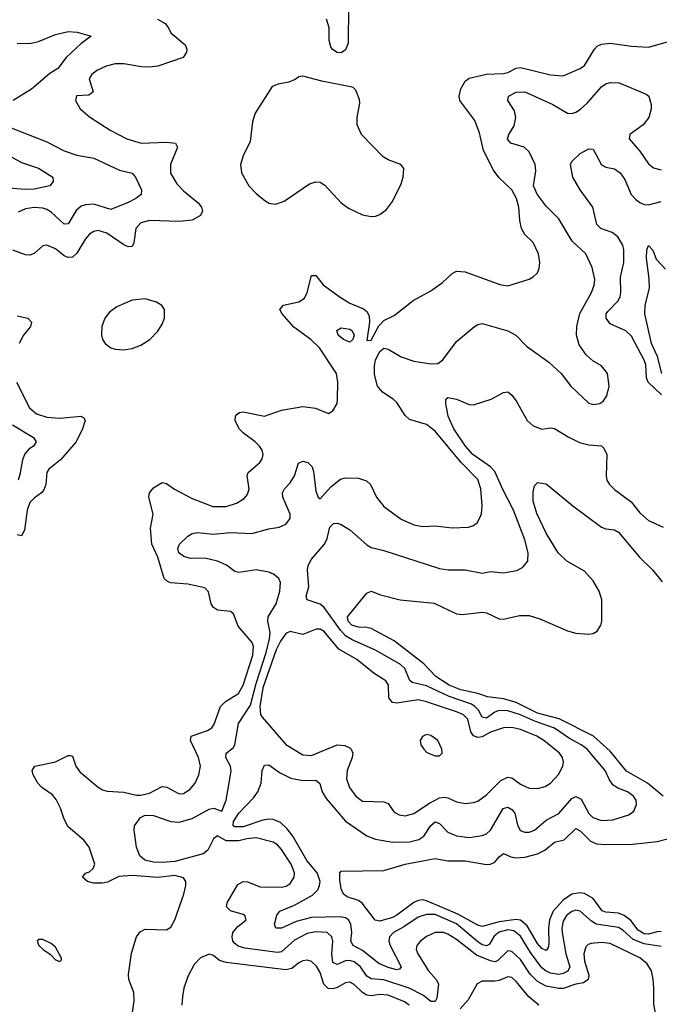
# Model space of a CAD drawing. Header units: inches. Extents: x 1954678 to 2060271, y 904822 to 1016299.
# Tile 377 of 403: x 2024602 to 2027601, y 1001674 to 1006288. Entities that reach past the tile are written whole.
import ezdxf

# ---------------------------------------------------------------- set-up
doc = ezdxf.new("R2010")
doc.units = ezdxf.units.IN
doc.header["$MEASUREMENT"] = 0
doc.layers.add('C0020', color=7, linetype='Continuous')

msp = doc.modelspace()

# ---------------------------------------------------------------- linework, layer by layer
at = {"layer": 'C0020', "color": 5}
for points, elevation in [([(2026144.2, 1006350), (2026141.5, 1006178.5), (2026130, 1006146), (2026110, 1006132.4), (2026090, 1006134.5), (2026069, 1006149), (2026061, 1006161), (2026053.4, 1006190), (2026052.6, 1006250), (2026041.2, 1006290)], 580), ([(2025248.2, 1006290), (2025283.8, 1006270), (2025299.3, 1006250), (2025310, 1006226), (2025377.7, 1006170), (2025385.5, 1006150), (2025383.6, 1006136.4), (2025369.1, 1006110.9), (2025250, 1006069.7), (2025210, 1006065.4), (2025172.7, 1006067.2), (2025090, 1006080.3), (2025050, 1006081), (2025008.2, 1006070), (2024964.4, 1006050), (2024938.7, 1006030), (2024927.9, 1006010), (2024946, 1005950), (2024925.7, 1005934.3), (2024869.1, 1005930.9), (2024863.8, 1005910), (2024886.4, 1005870), (2024930, 1005832), (2025026, 1005770), (2025104.9, 1005730), (2025172, 1005710), (2025290, 1005713.9), (2025332.7, 1005710), (2025342.4, 1005690), (2025308.8, 1005610), (2025309.1, 1005569.1), (2025338.5, 1005518.5), (2025370, 1005486.2), (2025438.6, 1005430), (2025453.8, 1005410), (2025459.6, 1005390), (2025450.3, 1005370), (2025410, 1005348.3), (2025350, 1005342.6), (2025210, 1005346.4), (2025170, 1005336), (2025147.3, 1005310), (2025137.3, 1005242.7), (2025130, 1005225.3), (2025110, 1005223.2), (2025090, 1005232.5), (2025010, 1005287.7), (2024970, 1005300.2), (2024950, 1005296.1), (2024930, 1005283.4), (2024910, 1005260.7), (2024870, 1005194), (2024850, 1005175.7), (2024830, 1005172.8), (2024810, 1005181.9), (2024770, 1005213.4), (2024730, 1005231.7), (2024710, 1005228.7), (2024670, 1005191.6), (2024650, 1005184.5), (2024630, 1005185.6), (2024570, 1005207.2)], 580), ([(2024590, 1006178.4), (2024650, 1006175.7), (2024690, 1006185.2), (2024770, 1006217.9), (2024830, 1006232.4), (2024871.3, 1006230), (2024937.3, 1006210), (2024890, 1006176.9), (2024820.7, 1006110), (2024780.3, 1006059.7), (2024744.2, 1006035.8), (2024658.1, 1005961.9), (2024571.4, 1005910)], 560), ([(2025116.7, 1001543.3), (2025138.4, 1001690), (2025137, 1001730), (2025114.6, 1001790), (2025112.9, 1001812.9), (2025126.7, 1001913.3), (2025149.8, 1001990), (2025166.3, 1002013.7), (2025190, 1002025.7), (2025290, 1002022.6), (2025310, 1002036), (2025330, 1002070.2), (2025371.6, 1002190), (2025380.6, 1002230), (2025380.4, 1002250), (2025370, 1002266.9), (2025330, 1002277.8), (2025250, 1002268.1), (2025130, 1002278.2), (2025067.5, 1002272.5), (2025013.5, 1002246.5), (2024990, 1002241), (2024950, 1002241.3), (2024920.5, 1002250), (2024896.3, 1002270), (2024910, 1002288.2), (2024930, 1002295.2), (2024947.4, 1002310), (2024954.4, 1002330), (2024928.5, 1002410), (2024903.5, 1002443.5), (2024830, 1002505.7), (2024810, 1002542), (2024793.7, 1002593.7), (2024773.7, 1002633.7), (2024755.4, 1002655.4), (2024705.8, 1002690), (2024687, 1002710), (2024665.3, 1002750), (2024660.5, 1002770), (2024672.7, 1002790), (2024769.9, 1002810.1), (2024830, 1002840.3), (2024839.3, 1002839.3), (2024850, 1002836.3), (2024864.8, 1002790), (2024883.9, 1002763.9), (2024970, 1002690.7), (2024990, 1002679.1), (2025012.6, 1002672.6), (2025090, 1002667.6), (2025150, 1002654), (2025170, 1002653.6), (2025210, 1002663.1), (2025270, 1002694.4), (2025291.8, 1002691.8), (2025350, 1002660.7), (2025370, 1002662), (2025400.2, 1002679.8), (2025424.6, 1002710), (2025442.3, 1002750), (2025449.8, 1002789.8), (2025441.2, 1002830), (2025402.9, 1002910), (2025406.4, 1002930), (2025483.1, 1002956.9), (2025502.2, 1002970), (2025513.3, 1002986.7), (2025543, 1003070), (2025567.1, 1003092.9), (2025628.1, 1003130), (2025650, 1003169.1), (2025695.3, 1003310), (2025698, 1003350), (2025692.3, 1003370), (2025625.7, 1003445.7), (2025603.9, 1003503.9), (2025590, 1003514), (2025530, 1003521.1), (2025510, 1003533.6), (2025500.4, 1003550), (2025486.6, 1003606.6), (2025470, 1003625.1), (2025390, 1003642.9), (2025310, 1003648.6), (2025294.8, 1003654.8), (2025279, 1003670), (2025250, 1003769.8), (2025221.4, 1003830), (2025215.4, 1003904.6), (2025227.8, 1003970), (2025208, 1004050), (2025211, 1004070), (2025230, 1004094.7), (2025270, 1004119.1), (2025290, 1004114.4), (2025328.1, 1004088.1), (2025410, 1004044.5), (2025507.1, 1004007.1), (2025570, 1004006), (2025618.1, 1004021.9), (2025655.1, 1004044.9), (2025670, 1004063), (2025677.4, 1004090), (2025669, 1004150), (2025673.9, 1004166.1), (2025727.2, 1004212.8), (2025738.8, 1004230), (2025743.1, 1004250), (2025738.9, 1004270), (2025726.8, 1004290), (2025706.4, 1004310), (2025651.1, 1004350), (2025631.4, 1004371.4), (2025612.6, 1004410), (2025613.3, 1004430), (2025621, 1004439), (2025632.8, 1004447.2), (2025650, 1004450.9), (2025750, 1004430.7), (2025830, 1004457.6), (2025930, 1004475.8), (2025988.2, 1004468.2), (2026050, 1004443.1), (2026070, 1004455.6), (2026089.8, 1004490), (2026092.7, 1004510), (2026094.2, 1004590), (2026087.1, 1004630), (2026006.9, 1004750), (2025966.6, 1004790), (2025887.4, 1004847.4), (2025832, 1004910), (2025821.1, 1004930), (2025839.5, 1004950), (2025910, 1004966.2), (2025936.8, 1004983.2), (2025949.2, 1005010), (2025970, 1005088.4), (2025990, 1005088.9), (2026025.1, 1005045.1), (2026099.8, 1004990), (2026150, 1004959.1), (2026213.2, 1004933.2), (2026230, 1004920.6), (2026240, 1004900), (2026242.6, 1004870), (2026230, 1004784.4), (2026250, 1004785.6), (2026286.1, 1004853.9), (2026310, 1004877.8), (2026358.3, 1004901.7), (2026447.2, 1004972.8), (2026530, 1005016.9), (2026584.1, 1005055.9), (2026630, 1005098.3), (2026650, 1005109), (2026690, 1005106.2), (2026853, 1005047), (2026890, 1005040.3), (2026990, 1005071.7), (2027010, 1005082.6), (2027030, 1005102.4), (2027037.7, 1005122.3), (2027040.7, 1005150), (2027034.8, 1005190), (2027010, 1005244.2), (2026970, 1005281.3), (2026954.8, 1005310), (2026946.7, 1005346.7), (2026941.4, 1005410), (2026931.4, 1005450), (2026908.6, 1005490), (2026850, 1005546.5), (2026823.2, 1005583.2), (2026775.7, 1005675.7), (2026757.9, 1005757.9), (2026735.1, 1005815.1), (2026666.2, 1005910), (2026662.9, 1005930), (2026670, 1005964.7), (2026690, 1005999.5), (2026710, 1006013.5), (2026790, 1006032), (2026870, 1006035.1), (2026890, 1006039.8), (2026930, 1006060.1), (2026950, 1006063.3), (2027090, 1006029.4), (2027150, 1006025.2), (2027230, 1006058.6), (2027250, 1006073.6), (2027296, 1006150), (2027310, 1006163.5), (2027330, 1006172.6), (2027370, 1006177.2), (2027470, 1006163.2), (2027550, 1006158.8), (2027650, 1006187.6)], 580), ([(2027595.3, 1001564.7), (2027574.4, 1001674.4), (2027575.4, 1001750), (2027571.1, 1001791.1), (2027563.8, 1001830), (2027543.8, 1001863.8), (2027510, 1001892.3), (2027370, 1001958.8), (2027330, 1001963.4), (2027281.7, 1001958.3), (2027266.6, 1001953.4), (2027256.7, 1001943.3), (2027246, 1001910), (2027250, 1001876.4), (2027270.1, 1001810.1), (2027266.4, 1001790), (2027245.7, 1001774.3), (2027210, 1001768.7), (2027150, 1001747.6), (2027130, 1001748.4), (2027070, 1001759.1), (2027030, 1001780.3), (2026994.9, 1001814.9), (2026950, 1001884.5), (2026910, 1001921.4), (2026890, 1001924.5), (2026842.3, 1001877.7), (2026830, 1001872.9), (2026810, 1001877.1), (2026744.3, 1001904.3), (2026650, 1001978.2), (2026610, 1002002.1), (2026589.5, 1002010.5), (2026550, 1002010.5), (2026510, 1001992.2), (2026481.3, 1001970), (2026463.5, 1001950), (2026461.1, 1001930), (2026468.7, 1001910), (2026518.4, 1001830), (2026554, 1001790), (2026565.1, 1001770), (2026557.4, 1001702.6), (2026550, 1001687.1), (2026530, 1001687.2), (2026495.1, 1001715.1), (2026427.3, 1001750), (2026310, 1001788), (2026250, 1001792.6), (2026230, 1001806.2), (2026199.9, 1001850), (2026170, 1001872.8), (2026150, 1001879.3), (2026130, 1001877.7), (2026090, 1001859.9), (2026070, 1001869.8), (2026065.5, 1001910), (2026069.9, 1001970), (2026065.2, 1001990), (2026043, 1002010), (2025990, 1002014), (2025950, 1002005.3), (2025890, 1001974.3), (2025830, 1001919.9), (2025810, 1001916.2), (2025657.1, 1001937.1), (2025626.6, 1001946.6), (2025610, 1001959.1), (2025601.9, 1001970), (2025597.7, 1001990), (2025602, 1002010), (2025623.2, 1002036.8), (2025664, 1002070), (2025657.3, 1002090), (2025650, 1002095), (2025590, 1002112.1), (2025571, 1002130), (2025574.4, 1002150), (2025624.5, 1002235.5), (2025650, 1002250.1), (2025670, 1002247.3), (2025730, 1002224.6), (2025830, 1002222.7), (2025851.7, 1002228.3), (2025870, 1002240.7), (2025889, 1002270), (2025891.1, 1002290), (2025875.6, 1002330), (2025830, 1002399.8), (2025810, 1002421.4), (2025790, 1002434.3), (2025710, 1002453.6), (2025667.7, 1002450), (2025630, 1002440.2), (2025570, 1002440.3), (2025530, 1002463), (2025510, 1002449.6), (2025483.8, 1002396.2), (2025461.6, 1002378.4), (2025330, 1002343.8), (2025270, 1002337.9), (2025230, 1002339.7), (2025188.9, 1002348.9), (2025165.5, 1002370), (2025150.4, 1002410), (2025139.6, 1002490), (2025140.8, 1002510), (2025168.6, 1002550), (2025190, 1002559.8), (2025230, 1002558.9), (2025310, 1002531.3), (2025350, 1002527.4), (2025410, 1002545.1), (2025490, 1002588.8), (2025512.4, 1002592.4), (2025550, 1002578.8), (2025569.6, 1002630.4), (2025593.1, 1002766.9), (2025589.8, 1002790), (2025568.2, 1002830), (2025569.8, 1002850), (2025603.5, 1002876.5), (2025610.9, 1002889.1), (2025628.1, 1002990), (2025684, 1003076), (2025710, 1003176.5), (2025757.6, 1003322.4), (2025773.9, 1003386.1), (2025775.8, 1003415.8), (2025765.4, 1003470), (2025767.5, 1003490), (2025803.8, 1003550), (2025822.4, 1003610), (2025825.2, 1003650), (2025816.5, 1003670), (2025792.6, 1003690), (2025770, 1003699.4), (2025710, 1003709.8), (2025630, 1003697.2), (2025610, 1003702.8), (2025571.2, 1003731.2), (2025530, 1003750.5), (2025470, 1003764.7), (2025403.4, 1003763.4), (2025371.6, 1003771.6), (2025347.6, 1003790), (2025342.9, 1003810), (2025351.8, 1003830), (2025390, 1003868.2), (2025410, 1003879.5), (2025434.5, 1003885.5), (2025510, 1003877.4), (2025590, 1003884.1), (2025690, 1003880.5), (2025770, 1003902.2), (2025819, 1003910), (2025850, 1003923.6), (2025869.7, 1003950), (2025869.8, 1003970), (2025836, 1004050), (2025834.4, 1004070), (2025843.9, 1004090), (2025870, 1004118.3), (2025889.8, 1004150), (2025909.8, 1004210.2), (2025930, 1004218.5), (2025953.2, 1004213.2), (2025973.1, 1004193.1), (2025980.2, 1004170), (2025990, 1004078.8), (2026002, 1004050), (2026010, 1004042.6), (2026060.5, 1004099.5), (2026105.9, 1004134.1), (2026130, 1004141.3), (2026190, 1004139), (2026227.4, 1004127.4), (2026246.7, 1004110), (2026274.3, 1004050), (2026310, 1004007.2), (2026390, 1003947.8), (2026450, 1003920.3), (2026490, 1003912.8), (2026550, 1003916.1), (2026630, 1003906.5), (2026706, 1003910), (2026730, 1003918), (2026746, 1003930), (2026758.4, 1003950), (2026766.9, 1003973.1), (2026769.7, 1004010.3), (2026764, 1004090), (2026750, 1004133.6), (2026672.4, 1004212.4), (2026550, 1004359.5), (2026510, 1004390.6), (2026430, 1004414.8), (2026410, 1004433.3), (2026370, 1004494.2), (2026353.5, 1004510), (2026302.8, 1004542.8), (2026279.9, 1004570), (2026265.5, 1004625.5), (2026265.1, 1004665.1), (2026270, 1004694.6), (2026290, 1004732.3), (2026310, 1004748.3), (2026330, 1004743.9), (2026390, 1004708.8), (2026450, 1004687.4), (2026530, 1004675.3), (2026562.5, 1004677.5), (2026585.9, 1004694.1), (2026650, 1004780.4), (2026734, 1004850), (2026750, 1004860.3), (2026770, 1004864.4), (2026890.6, 1004830), (2026928.7, 1004810), (2026978.3, 1004758.3), (2027083.2, 1004683.2), (2027140.5, 1004630), (2027186, 1004570), (2027270, 1004490.4), (2027290, 1004484.6), (2027321.2, 1004490), (2027338.4, 1004501.6), (2027355, 1004525), (2027366, 1004570), (2027357.7, 1004630), (2027330, 1004666), (2027288.9, 1004688.9), (2027257.9, 1004717.9), (2027224.5, 1004764.5), (2027212.5, 1004810), (2027214.7, 1004850), (2027228.3, 1004911.7), (2027282.9, 1005010), (2027295.5, 1005044.5), (2027298, 1005070), (2027286.2, 1005126.2), (2027255.6, 1005190), (2027192.5, 1005250), (2027130, 1005354.7), (2027070, 1005414.5), (2027027.5, 1005470), (2027010.8, 1005510), (2027021, 1005579), (2027018.6, 1005610), (2026990, 1005668.5), (2026966.6, 1005690), (2026905.1, 1005710), (2026888.2, 1005728.2), (2026895.5, 1005750), (2026920.2, 1005790), (2026928.4, 1005830), (2026921, 1005861), (2026889.8, 1005910), (2026893.7, 1005930), (2026930, 1005947.8), (2026970.5, 1005950), (2027101.7, 1005890), (2027170, 1005850.2), (2027190, 1005848.5), (2027210, 1005855), (2027231.3, 1005868.7), (2027262.6, 1005897.4), (2027330, 1005973), (2027350, 1005987.6), (2027370, 1005994), (2027411.7, 1005991.7), (2027539.7, 1005939.7), (2027551.7, 1005930), (2027562.8, 1005890), (2027562.6, 1005870), (2027551, 1005830), (2027524.9, 1005795.1), (2027462, 1005750), (2027458.7, 1005730), (2027510, 1005671.7), (2027550, 1005613.1), (2027573.4, 1005593.4), (2027610, 1005584.7)], 560), ([(2024561.7, 1005781.7), (2024730, 1005715), (2024810, 1005673.4), (2024870, 1005653.6), (2024950, 1005639), (2025070, 1005582.3), (2025129.2, 1005569.2), (2025144.9, 1005550), (2025173.4, 1005490), (2025171.2, 1005468.8), (2025147, 1005450), (2025110, 1005431.4), (2025030, 1005398.6), (2024950, 1005422.7), (2024910, 1005420.7), (2024890, 1005413.5), (2024866.6, 1005393.4), (2024829.2, 1005330.8), (2024810, 1005329.8), (2024750, 1005385.7), (2024730, 1005398.4), (2024710, 1005404.9), (2024670, 1005407.8), (2024630, 1005401.8), (2024594.4, 1005385.6)], 560), ([(2024490, 1005684.4), (2024610, 1005619), (2024690, 1005591.9), (2024757, 1005550), (2024759.5, 1005530), (2024743, 1005510), (2024670, 1005493.5), (2024630, 1005491.5), (2024550, 1005498.4)], 540), ([(2027611, 1004530), (2027547.6, 1004590), (2027540.5, 1004610), (2027537.3, 1004670), (2027531.8, 1004690), (2027470, 1004805.3), (2027443.9, 1004830), (2027370, 1004863.2), (2027351, 1004890), (2027351.7, 1004910), (2027358.9, 1004921.1), (2027407.1, 1004970), (2027416.5, 1004990), (2027420.2, 1005010), (2027418.8, 1005081.2), (2027434.9, 1005150), (2027433.9, 1005210), (2027430, 1005231.1), (2027406.9, 1005270), (2027379.8, 1005290), (2027326, 1005310), (2027307.9, 1005327.9), (2027288.4, 1005410), (2027229.9, 1005490), (2027194.8, 1005550), (2027184.3, 1005610), (2027190, 1005623.7), (2027230, 1005660.3), (2027270, 1005683.1), (2027290, 1005680.5), (2027330, 1005607.8), (2027350, 1005596.9), (2027390, 1005589.3), (2027416.5, 1005570), (2027439.2, 1005539.2), (2027469.3, 1005469.3), (2027490, 1005445.4), (2027510, 1005431), (2027530, 1005421.7), (2027550, 1005419.8), (2027610, 1005435.5)], 540), ([(2027611.7, 1004630), (2027592.7, 1004710), (2027564.4, 1004770), (2027532.7, 1004910), (2027534.8, 1004950), (2027554.7, 1005030), (2027553.3, 1005073.3), (2027539.8, 1005170), (2027542.4, 1005210), (2027550, 1005230.4), (2027570, 1005207.3), (2027586.1, 1005166.1), (2027630, 1005118.3)], 520), ([(2024590, 1004900.4), (2024640.2, 1004890), (2024657.1, 1004870), (2024652.4, 1004850), (2024619.5, 1004810), (2024599.8, 1004770)], 580), ([(2024587.4, 1004590), (2024648.3, 1004468.3), (2024681.5, 1004441.5), (2024730, 1004424.7), (2024790, 1004421), (2024889.3, 1004429.3), (2024902.2, 1004422.2), (2024909.1, 1004410), (2024897.3, 1004370), (2024867.7, 1004310), (2024794, 1004226), (2024738.7, 1004181.3), (2024730, 1004166.6), (2024724.8, 1004110), (2024715.6, 1004084.4), (2024704.9, 1004070), (2024670, 1004046.3), (2024650, 1004025.1), (2024637, 1003990), (2024624.3, 1003895.7), (2024610.1, 1003869.9), (2024590, 1003873.5)], 580), ([(2027610, 1001944.8), (2027530, 1001957.2), (2027477.6, 1001977.6), (2027430, 1002021.5), (2027410, 1002034.3), (2027304, 1002050), (2027282.9, 1002062.9), (2027230, 1002111.1), (2027210, 1002114.5), (2027190, 1002109.2), (2027165.2, 1002090), (2027150, 1002063.5), (2027144, 1002030), (2027145.2, 1002010), (2027162.3, 1001910), (2027180.8, 1001850), (2027171.4, 1001828.6), (2027150, 1001817.6), (2027130, 1001813.8), (2027090, 1001819.6), (2027070, 1001828.8), (2027050, 1001845.5), (2026996.8, 1001916.8), (2026950, 1001992.8), (2026917.9, 1002017.9), (2026890, 1002023.5), (2026850, 1002012.4), (2026826.4, 1001993.6), (2026803.8, 1001956.2), (2026790, 1001947.7), (2026770, 1001952.6), (2026750, 1001966.3), (2026650, 1002051), (2026550, 1002094), (2026510, 1002095.3), (2026470, 1002082.5), (2026403.4, 1002036.6), (2026353.9, 1002010), (2026335.4, 1001990), (2026333.3, 1001970), (2026339.1, 1001950), (2026390.8, 1001850), (2026382.2, 1001837.8), (2026370, 1001835), (2026330, 1001845.9), (2026285.7, 1001865.7), (2026210, 1001925.7), (2026165, 1001950), (2026153.8, 1001970), (2026159.9, 1002010), (2026154.5, 1002050), (2026143, 1002070), (2026130, 1002079.4), (2026104.2, 1002084.2), (2025970, 1002080.4), (2025898.7, 1002061.3), (2025830, 1002030.9), (2025802.7, 1002030), (2025796.4, 1002050), (2025808.2, 1002091.8), (2025821.3, 1002110), (2025890, 1002139.1), (2025975.4, 1002184.6), (2025999.6, 1002210), (2026008.4, 1002230), (2026010.3, 1002250), (2025996.1, 1002290), (2025947.6, 1002347.6), (2025882.5, 1002462.5), (2025856.8, 1002496.8), (2025825.1, 1002525.1), (2025790, 1002540.1), (2025770, 1002541.3), (2025742.6, 1002537.4), (2025650, 1002506.2), (2025610, 1002504.9), (2025603.7, 1002510), (2025605.1, 1002530), (2025630, 1002570.1), (2025698.9, 1002641.1), (2025718.2, 1002670), (2025733.8, 1002710), (2025739.3, 1002770), (2025750, 1002794.6), (2025770, 1002796.5), (2025820.6, 1002760.6), (2025873.9, 1002733.9), (2025930, 1002722.3), (2025990, 1002724.9), (2026008.7, 1002708.7), (2026020.8, 1002670), (2026039.1, 1002639.1), (2026130, 1002531.6), (2026230, 1002463), (2026270, 1002448.3), (2026350, 1002433.9), (2026430, 1002435.5), (2026473.7, 1002446.3), (2026497.4, 1002462.6), (2026530, 1002511.7), (2026550, 1002528.4), (2026570, 1002521.8), (2026610, 1002480.5), (2026650, 1002463.2), (2026710, 1002455.9), (2026770, 1002464.3), (2026790, 1002472.8), (2026810, 1002489.3), (2026869.2, 1002590.8), (2026890, 1002597.5), (2026910, 1002586.5), (2026922.6, 1002570), (2026935.7, 1002515.7), (2026949, 1002489), (2026970, 1002480.2), (2026990, 1002480.6), (2027015.4, 1002490), (2027070, 1002536.1), (2027130, 1002567.9), (2027190, 1002638.7), (2027210, 1002647.3), (2027234.8, 1002634.8), (2027270, 1002567.7), (2027288.4, 1002550), (2027330, 1002534.8), (2027382.3, 1002537.7), (2027458, 1002562), (2027481.3, 1002578.7), (2027494, 1002610), (2027492.5, 1002630), (2027479.3, 1002650), (2027451.1, 1002670), (2027406.6, 1002686.6), (2027382.6, 1002702.6), (2027366.4, 1002726.4), (2027346.5, 1002770), (2027261.7, 1002870), (2027235, 1002890), (2027179.1, 1002919.1), (2027110, 1002967.4), (2027019.6, 1002999.6), (2026950, 1003031), (2026890, 1003049.9), (2026850, 1003051.2), (2026830, 1003043.3), (2026790, 1003015), (2026770, 1003019.5), (2026752.5, 1003052.5), (2026736.4, 1003070), (2026719.9, 1003079.9), (2026615.8, 1003115.8), (2026510, 1003166.3), (2026442, 1003182), (2026431.1, 1003191.1), (2026407.1, 1003247.1), (2026386.6, 1003266.6), (2026270, 1003333.7), (2026161.4, 1003381.4), (2026130, 1003401.1), (2026106.7, 1003426.7), (2026030, 1003532.8), (2026010, 1003548.7), (2025950, 1003569.8), (2025945.9, 1003585.9), (2025956.9, 1003630), (2025951.5, 1003710), (2025954.9, 1003730), (2025970, 1003759.2), (2026030.8, 1003830), (2026043.4, 1003856.6), (2026056.2, 1003910), (2026073.4, 1003926.6), (2026090, 1003928.5), (2026110, 1003922.8), (2026150, 1003897.5), (2026230, 1003827.2), (2026250, 1003815), (2026310, 1003800.7), (2026570, 1003715.4), (2026610.2, 1003710.2), (2026690, 1003709.3), (2026770, 1003695), (2026810, 1003702), (2026870, 1003696.5), (2026932.6, 1003707.4), (2026959.8, 1003720.2), (2026984, 1003750), (2026986.3, 1003790), (2026969.9, 1003850), (2026917.2, 1003990), (2026866.3, 1004086.3), (2026829, 1004170), (2026810, 1004192.2), (2026726.9, 1004250), (2026692.6, 1004290), (2026636.7, 1004370), (2026610.6, 1004430), (2026599.8, 1004490), (2026599.6, 1004510), (2026610, 1004518), (2026649.7, 1004510.3), (2026710, 1004484.2), (2026730, 1004483.2), (2026812.3, 1004510), (2026870, 1004540.4), (2026890, 1004543.8), (2026910, 1004528.4), (2026930, 1004501.3), (2026980.7, 1004410), (2027010, 1004384.2), (2027050, 1004369.1), (2027090, 1004375.3), (2027110, 1004372.4), (2027172.9, 1004332.9), (2027226.9, 1004306.9), (2027270, 1004295.2), (2027330, 1004290.2), (2027340.7, 1004280.7), (2027355.2, 1004250), (2027351, 1004150), (2027355, 1004130), (2027366.4, 1004110), (2027390, 1004086.5), (2027468.4, 1004028.4), (2027510, 1003976.9), (2027550, 1003941.1), (2027619, 1003910)], 540), ([(2024569, 1004389), (2024666.5, 1004330), (2024680.2, 1004310), (2024666.5, 1004290), (2024644.7, 1004275.3), (2024626.7, 1004253.3), (2024615.4, 1004224.6), (2024603.6, 1004156.4), (2024594.6, 1004130)], 560), ([(2027619.3, 1002650), (2027545.9, 1002710), (2027446.6, 1002766.6), (2027370, 1002859.9), (2027292.5, 1002930), (2027131.9, 1003011.9), (2027030, 1003038.5), (2026930, 1003088.7), (2026870, 1003105.6), (2026795.4, 1003115.4), (2026750.2, 1003130.2), (2026670, 1003147.4), (2026615.5, 1003170), (2026553.7, 1003210), (2026497.4, 1003270), (2026357.7, 1003377.7), (2026250, 1003435.2), (2026230, 1003440.4), (2026190, 1003441.8), (2026159.2, 1003450), (2026141.6, 1003470), (2026138.7, 1003490), (2026230, 1003600.7), (2026250, 1003610.4), (2026293.2, 1003593.2), (2026386, 1003570), (2026545.9, 1003554.1), (2026650, 1003503.6), (2026678.7, 1003501.3), (2026770, 1003511.6), (2026790, 1003508.8), (2026850, 1003480.4), (2026870, 1003478.4), (2026944.5, 1003495.5), (2026990, 1003496.2), (2027040.7, 1003480.7), (2027170, 1003424.4), (2027210, 1003412.8), (2027270.9, 1003409.1), (2027290, 1003412), (2027310, 1003422.4), (2027327.1, 1003450), (2027330.7, 1003470), (2027330.9, 1003570), (2027318.8, 1003610), (2027290, 1003657.7), (2027250, 1003704.1), (2027167.6, 1003750), (2027126.2, 1003790), (2027070, 1003881.3), (2027026.3, 1003973.7), (2027008.8, 1004031.2), (2027010, 1004074), (2027016, 1004104), (2027030, 1004118.8), (2027070, 1004112.2), (2027195.3, 1004010), (2027330, 1003910.3), (2027350, 1003902.6), (2027390, 1003897.6), (2027410, 1003885.8), (2027508.4, 1003770), (2027568.6, 1003710), (2027613.4, 1003653.4)], 520), ([(2027610, 1002014.6), (2027590, 1002014.3), (2027550, 1002003.1), (2027530, 1002004.1), (2027500.9, 1002020.9), (2027467, 1002067), (2027436.2, 1002090), (2027410, 1002100.9), (2027350, 1002105.7), (2027332.5, 1002112.5), (2027291, 1002170), (2027250, 1002193.3), (2027230, 1002196.9), (2027190, 1002189.9), (2027150, 1002162.4), (2027102.4, 1002110), (2027085.7, 1002070), (2027081.8, 1002030), (2027083.3, 1001956.7), (2027080, 1001940), (2027070, 1001925.4), (2027050, 1001935.8), (2027030, 1001958.7), (2026981.6, 1002041.6), (2026950, 1002068.5), (2026930, 1002070.8), (2026850, 1002060.5), (2026770, 1002038.6), (2026750, 1002044.1), (2026656.8, 1002096.8), (2026510, 1002158.9), (2026490, 1002163), (2026470, 1002160.1), (2026450, 1002150.3), (2026370, 1002091.3), (2026350, 1002081.2), (2026290, 1002064.2), (2026268.5, 1002068.5), (2026208.2, 1002148.2), (2026190, 1002160.9), (2026136.8, 1002176.8), (2026120.9, 1002190), (2026110, 1002214.5), (2026102.7, 1002257.3), (2026103.5, 1002290), (2026110, 1002298.4), (2026310, 1002301.4), (2026410, 1002331.2), (2026550, 1002357.4), (2026610, 1002345.9), (2026690, 1002346.6), (2026790, 1002329.5), (2026810, 1002330.1), (2026830, 1002339.7), (2026850, 1002365.3), (2026870, 1002380.8), (2026905.2, 1002365.2), (2026930, 1002360.1), (2026970, 1002363.6), (2027030, 1002379.4), (2027063.4, 1002396.6), (2027110, 1002433.2), (2027155.3, 1002444.7), (2027210, 1002497.1), (2027230, 1002487), (2027278.3, 1002438.3), (2027305.4, 1002425.4), (2027350, 1002422.1), (2027475.1, 1002424.9), (2027590, 1002437.3), (2027638.4, 1002450)], 520), ([(2026427.7, 1001670), (2026406.2, 1001686.2), (2026330, 1001716), (2026290, 1001720.1), (2026250, 1001713.6), (2026230, 1001716.2), (2026208.5, 1001728.5), (2026170, 1001767), (2026150, 1001777.9), (2026130, 1001774.3), (2026090, 1001752.4), (2026070, 1001747.1), (2026048.6, 1001748.6), (2026028.5, 1001768.5), (2026010, 1001823.1), (2025992.9, 1001852.9), (2025970, 1001874.8), (2025950, 1001880.3), (2025930, 1001878.2), (2025910, 1001868.1), (2025877.7, 1001842.3), (2025850, 1001835.2), (2025569.9, 1001869.9), (2025539.4, 1001879.4), (2025510, 1001902.6), (2025490, 1001909.6), (2025450, 1001891.8), (2025419.5, 1001860.5), (2025390, 1001804.7), (2025372.2, 1001750), (2025365.4, 1001710), (2025362.5, 1001670)], 580), ([(2027035.4, 1001670), (2026989.4, 1001709.4), (2026930, 1001781.5), (2026910, 1001799.1), (2026890, 1001802.4), (2026850, 1001785.4), (2026830, 1001781.8), (2026770, 1001782.7), (2026746.7, 1001770), (2026705.3, 1001694.7), (2026667.5, 1001652.5)], 580)]:
    msp.add_lwpolyline(points, dxfattribs=dict(at, elevation=elevation))
for points, elevation in [([(2025930, 1006023.5), (2025910, 1006020.7), (2025892.9, 1006007.1), (2025864.3, 1005995.7), (2025813.6, 1005986.4), (2025785, 1005975), (2025706.4, 1005850), (2025693.8, 1005810), (2025683, 1005717), (2025650.2, 1005650), (2025636.9, 1005610), (2025641.5, 1005570), (2025676.9, 1005510), (2025710, 1005473.4), (2025744.6, 1005444.6), (2025770, 1005428.7), (2025803.4, 1005423.4), (2025841.9, 1005438.1), (2025961.2, 1005518.8), (2025990, 1005527.8), (2026010, 1005525.8), (2026032.5, 1005512.5), (2026109.4, 1005429.4), (2026144, 1005404), (2026210, 1005373.4), (2026250, 1005366.3), (2026270, 1005367.8), (2026290, 1005375.3), (2026321.5, 1005398.5), (2026350, 1005435.6), (2026390, 1005518.5), (2026399.6, 1005550), (2026403.1, 1005590), (2026389.1, 1005609.1), (2026330, 1005631), (2026305.9, 1005645.9), (2026205, 1005750), (2026184.5, 1005795.5), (2026184.6, 1005830), (2026196.3, 1005896.3), (2026194.7, 1005914.7), (2026177.7, 1005957.7), (2026166, 1005970), (2026153.7, 1005973.7), (2026019.2, 1005999.3)], 620), ([(2025190, 1004980.4), (2025130, 1004973.1), (2025057.6, 1004942.4), (2025023.4, 1004916.6), (2025001.3, 1004890), (2024987, 1004850), (2024985.3, 1004810), (2024990.4, 1004790), (2025003.1, 1004770), (2025030, 1004750.4), (2025050, 1004744.6), (2025090, 1004740.3), (2025130, 1004747), (2025170, 1004763.1), (2025212, 1004790), (2025250, 1004828.2), (2025270, 1004860.7), (2025281.3, 1004890), (2025280.7, 1004930), (2025268.2, 1004948.2), (2025244, 1004964)], 620), ([(2026150, 1004777.4), (2026119.7, 1004790), (2026095.8, 1004810), (2026088.7, 1004831.3), (2026110, 1004844.2), (2026150, 1004837.8), (2026160.9, 1004830), (2026170, 1004809.4), (2026163.2, 1004790)], 560), ([(2026010, 1003432.1), (2025991.3, 1003431.3), (2025930, 1003407.2), (2025870, 1003421.6), (2025850, 1003411.5), (2025824.3, 1003375.7), (2025804.6, 1003335.4), (2025742.6, 1003157.4), (2025727.2, 1003070), (2025731.8, 1003031.8), (2025738.9, 1003018.9), (2025850, 1002891), (2025930, 1002843), (2025970, 1002839.2), (2026090, 1002890.1), (2026127, 1002887), (2026150, 1002876.3), (2026156.8, 1002870), (2026163.2, 1002850), (2026160.8, 1002830), (2026137.9, 1002770), (2026134.6, 1002730), (2026148.5, 1002690), (2026177.8, 1002650), (2026210, 1002626.4), (2026310, 1002622.3), (2026330, 1002615.6), (2026355.8, 1002575.8), (2026381.3, 1002561.3), (2026410, 1002557.4), (2026450, 1002568), (2026523.3, 1002616.7), (2026570, 1002640.9), (2026590, 1002644.6), (2026610, 1002641.9), (2026650, 1002622.2), (2026690, 1002614.2), (2026730, 1002619.2), (2026750, 1002626.4), (2026790, 1002655.9), (2026857.9, 1002722.1), (2026890, 1002738.7), (2026910, 1002735.8), (2026950, 1002705.4), (2026990, 1002687.5), (2027030, 1002684.7), (2027065.3, 1002694.7), (2027091.1, 1002710), (2027128.5, 1002751.5), (2027147.8, 1002790), (2027151.6, 1002810), (2027146.2, 1002830), (2027132.3, 1002850), (2027059.4, 1002910), (2027025.8, 1002930), (2026950, 1002962), (2026910, 1002970.4), (2026870, 1002969.9), (2026810, 1002949.4), (2026770, 1002927), (2026750, 1002923.6), (2026730, 1002932.6), (2026717.6, 1002950), (2026703.4, 1003010), (2026682.2, 1003030), (2026650, 1003044.4), (2026510, 1003091.7), (2026470, 1003100.4), (2026370, 1003084.5), (2026350, 1003088.7), (2026333, 1003110), (2026331.2, 1003170), (2026318.5, 1003190), (2026264, 1003224), (2026182.5, 1003290), (2026098.6, 1003338.6), (2026030, 1003420.7)], 560), ([(2026510, 1002939), (2026490, 1002928.7), (2026478.8, 1002910), (2026482.8, 1002890), (2026496, 1002870), (2026510, 1002856), (2026530, 1002846), (2026550, 1002838), (2026570, 1002838), (2026582, 1002850), (2026581.2, 1002870), (2026562, 1002910), (2026530, 1002934)], 580), ([(2024710, 1001978), (2024690, 1001978), (2024684.7, 1001970), (2024692, 1001950), (2024712, 1001930), (2024747.1, 1001907.1), (2024770, 1001882), (2024790, 1001874), (2024798, 1001882), (2024798, 1001890), (2024770, 1001942), (2024750, 1001959)], 620)]:
    msp.add_lwpolyline(points, close=True, dxfattribs=dict(at, elevation=elevation))

doc.saveas('drawing.dxf')
